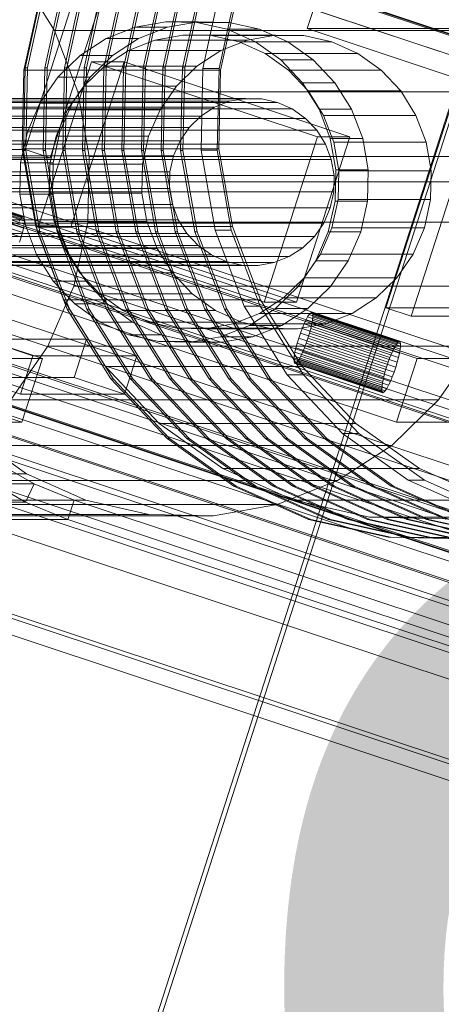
# Model space of a CAD drawing. Header units: millimetres. Extents: x -4395 to 65662, y -65530 to 6847.
# Tile 808 of 1034: x 19997 to 20060, y 2348 to 2495. Entities that reach past the tile are written whole.
import ezdxf

# ---------------------------------------------------------------- set-up
doc = ezdxf.new("R2010")
doc.units = ezdxf.units.MM
doc.layers.add('COTAS_P', color=1, linetype='Continuous', lineweight=0)
doc.layers.add('lateral_C07', color=7, linetype='Continuous', lineweight=0)
doc.dimstyles.new('R19_100', dxfattribs={"dimtxt": 250, "dimasz": 150, "dimexe": 150, "dimexo": 80, "dimgap": 100, "dimtad": 1, "dimtih": 1, "dimtoh": 1, "dimdsep": 46, "dimcen": 0.09, "dimadec": 0, "dimazin": 0, "dimtfac": 1, "dimtdec": 4, "dimtofl": 0, "dimtmove": 0, "dimatfit": 3, "dimfxl": 1, "dimtolj": 1, "dimtzin": 0, "dimarcsym": 0})

# ---------------------------------------------------------------- blocks, each defined once
blk = doc.blocks.new('DIM_R33_4')
at = {"layer": 'COTAS_P'}
for p, q in [((15248.37, 1279.09), (24311.82, 4109.09)), ((24311.82, 4109.09), (24155.23, 4107.34)), ((24311.82, 4109.09), (24182.05, 4021.43)), ((24580.07, 3250), (24311.82, 4109.09)), ((15248.37, 1279.09), (15378.14, 1366.76)), ((15248.37, 1279.09), (15404.97, 1280.85)), ((15516.62, 420), (15248.37, 1279.09))]:
    blk.add_line(p, q, dxfattribs=at)
blk.add_text('9495 P', height=250, rotation=17.3406, dxfattribs=at).set_placement((19750.29, 2789.55))
blk = doc.blocks.new('DIM_R33_19')
at = {"layer": 'COTAS_P'}
for p, q in [((19990.49, 2470.28), (20390.49, 2470.28)), ((20390.49, 2470.28), (20345.49, 2320.28)), ((20390.49, 0), (20390.49, 2470.28)), ((20390.49, 2470.28), (20435.49, 2320.28)), ((20390.49, 0), (20345.49, 150)), ((20390.49, 0), (20435.49, 150)), ((19990.49, 0), (20390.49, 0))]:
    blk.add_line(p, q, dxfattribs=at)
blk.add_text('2470.28 P', height=250, rotation=90, dxfattribs=at).set_placement((20290.49, 1235.14))

msp = doc.modelspace()

# ---------------------------------------------------------------- linework, layer by layer
at = {"layer": 'lateral_C07'}
for p, q in [((19998.082, 2475.115), (20020.139, 2543.545)), ((20023.883, 2542.301), (20001.827, 2473.871)), ((19976.507, 2520.65), (26536.084, 341.372)), ((20051.96, 2451.479), (20074.016, 2519.908)), ((20055.705, 2450.235), (20077.761, 2518.664)), ((26535.165, 338.52), (19975.588, 2517.799)), ((19997.284, 2501.151), (20002.472, 2492.885)), ((26479.053, 360.032), (20031.811, 2501.989)), ((20032.329, 2501.989), (26479.571, 360.032)), ((19998.083, 2487.318), (20000.715, 2499.376)), ((20001.061, 2499.376), (19998.429, 2487.318)), ((20001.019, 2487.318), (20003.651, 2499.376)), ((20003.996, 2499.376), (20001.364, 2487.318)), ((20003.955, 2487.318), (20006.586, 2499.376)), ((20006.932, 2499.376), (20004.3, 2487.318)), ((20006.89, 2487.318), (20009.522, 2499.376)), ((20009.867, 2499.376), (20007.236, 2487.318)), ((20009.826, 2487.318), (20012.458, 2499.376)), ((20012.803, 2499.376), (20010.171, 2487.318)), ((20012.761, 2487.318), (20015.393, 2499.376)), ((20015.739, 2499.376), (20013.107, 2487.318)), ((20015.697, 2487.318), (20018.329, 2499.376)), ((20018.674, 2499.376), (20016.042, 2487.318)), ((20018.633, 2487.318), (20021.264, 2499.376)), ((20021.61, 2499.376), (20018.978, 2487.318)), ((20021.568, 2487.318), (20024.2, 2499.376)), ((20024.545, 2499.376), (20021.914, 2487.318)), ((19997.909, 2486.96), (20000.415, 2498.443)), ((20024.618, 2487.199), (20027.208, 2499.065)), ((20029.626, 2499.065), (20027.036, 2487.199)), ((20029.771, 2498.443), (20027.265, 2486.96)), ((20040.198, 2493.177), (20041.117, 2496.028)), ((20041.117, 2496.028), (26469.636, 360.291)), ((20010.195, 2491.685), (20014.514, 2493.391)), ((20014.514, 2493.391), (20019.077, 2494.208)), ((20019.349, 2493.391), (20014.514, 2493.391)), ((20019.349, 2493.391), (20015.03, 2491.685)), ((20019.077, 2494.208), (20023.71, 2494.106)), ((20023.912, 2494.208), (20019.077, 2494.208)), ((20023.912, 2494.208), (20019.349, 2493.391)), ((20023.71, 2494.106), (20028.235, 2493.088)), ((20028.546, 2494.106), (20023.71, 2494.106)), ((20028.546, 2494.106), (20023.912, 2494.208)), ((20033.07, 2493.088), (20028.546, 2494.106)), ((20002.472, 2492.885), (20005.972, 2483.75)), ((20066.365, 2492.885), (20002.472, 2492.885)), ((20017.462, 2491.465), (20021.645, 2492.214)), ((20021.645, 2492.214), (20025.892, 2492.12)), ((20035.46, 2492.214), (20021.645, 2492.214)), ((20025.892, 2492.12), (20030.04, 2491.187)), ((20039.707, 2492.12), (20025.892, 2492.12)), ((20028.235, 2493.088), (20032.477, 2491.194)), ((20033.07, 2493.088), (20028.235, 2493.088)), ((20035.46, 2492.214), (20031.277, 2491.465)), ((20037.312, 2491.194), (20033.07, 2493.088)), ((20039.707, 2492.12), (20035.46, 2492.214)), ((20043.854, 2491.187), (20039.707, 2492.12)), ((26468.717, 357.44), (20040.198, 2493.177)), ((20040.198, 2493.177), (20100.637, 2493.177)), ((20006.287, 2489.157), (20010.195, 2491.685)), ((20015.03, 2491.685), (20010.195, 2491.685)), ((20015.03, 2491.685), (20011.122, 2489.157)), ((20013.503, 2489.901), (20017.462, 2491.465)), ((20031.277, 2491.465), (20017.462, 2491.465)), ((20031.277, 2491.465), (20027.318, 2489.901)), ((20030.04, 2491.187), (20033.928, 2489.451)), ((20043.854, 2491.187), (20030.04, 2491.187)), ((20032.477, 2491.194), (20036.273, 2488.495)), ((20037.312, 2491.194), (20032.477, 2491.194)), ((20041.108, 2488.495), (20037.312, 2491.194)), ((20047.743, 2489.451), (20043.854, 2491.187)), ((20002.939, 2485.903), (20006.287, 2489.157)), ((20011.122, 2489.157), (20006.287, 2489.157)), ((20011.122, 2489.157), (20007.774, 2485.903)), ((20009.921, 2487.584), (20013.503, 2489.901)), ((20027.318, 2489.901), (20013.503, 2489.901)), ((20027.318, 2489.901), (20023.735, 2487.584)), ((20033.928, 2489.451), (20037.408, 2486.977)), ((20047.743, 2489.451), (20033.928, 2489.451)), ((20051.223, 2486.977), (20047.743, 2489.451)), ((19997.819, 2474.971), (19998.083, 2487.318)), ((19998.429, 2487.318), (19998.083, 2487.318)), ((19998.429, 2487.318), (19998.164, 2474.971)), ((20000.05, 2463.521), (20008.015, 2488.232)), ((20000.755, 2474.971), (20001.019, 2487.318)), ((20001.364, 2487.318), (20001.019, 2487.318)), ((20001.364, 2487.318), (20001.1, 2474.971)), ((20003.69, 2474.971), (20003.955, 2487.318)), ((20004.3, 2487.318), (20003.955, 2487.318)), ((20004.3, 2487.318), (20004.036, 2474.971)), ((20004.885, 2463.521), (20012.85, 2488.232)), ((20006.626, 2474.971), (20006.89, 2487.318)), ((20006.852, 2484.601), (20009.921, 2487.584)), ((20007.236, 2487.318), (20006.89, 2487.318)), ((20007.236, 2487.318), (20006.971, 2474.971)), ((20012.85, 2488.232), (20008.015, 2488.232)), ((20008.015, 2488.232), (20041.715, 2477.036)), ((20009.561, 2474.971), (20009.826, 2487.318)), ((20010.171, 2487.318), (20009.826, 2487.318)), ((20010.171, 2487.318), (20009.907, 2474.971)), ((20023.735, 2487.584), (20009.921, 2487.584)), ((20012.497, 2474.971), (20012.761, 2487.318)), ((20013.107, 2487.318), (20012.761, 2487.318)), ((20013.107, 2487.318), (20012.842, 2474.971)), ((20046.551, 2477.036), (20012.85, 2488.232)), ((20015.433, 2474.971), (20015.697, 2487.318)), ((20016.042, 2487.318), (20015.697, 2487.318)), ((20016.042, 2487.318), (20015.778, 2474.971)), ((20018.368, 2474.971), (20018.633, 2487.318)), ((20018.978, 2487.318), (20018.633, 2487.318)), ((20018.978, 2487.318), (20018.714, 2474.971)), ((20023.735, 2487.584), (20020.667, 2484.601)), ((20021.304, 2474.971), (20021.568, 2487.318)), ((20021.914, 2487.318), (20021.568, 2487.318)), ((20021.914, 2487.318), (20021.649, 2474.971)), ((20036.273, 2488.495), (20039.478, 2485.097)), ((20041.108, 2488.495), (20036.273, 2488.495)), ((20044.313, 2485.097), (20041.108, 2488.495)), ((19997.657, 2475.2), (19997.909, 2486.96)), ((20027.265, 2486.96), (19997.909, 2486.96)), ((20000.282, 2482.049), (20002.939, 2485.903)), ((20007.774, 2485.903), (20002.939, 2485.903)), ((20007.774, 2485.903), (20005.117, 2482.049)), ((20024.358, 2475.047), (20024.618, 2487.199)), ((20027.036, 2487.199), (20024.618, 2487.199)), ((20027.036, 2487.199), (20026.776, 2475.047)), ((20027.265, 2486.96), (20027.013, 2475.2)), ((20037.408, 2486.977), (20040.346, 2483.862)), ((20051.223, 2486.977), (20037.408, 2486.977)), ((20054.16, 2483.862), (20051.223, 2486.977)), ((20004.416, 2481.068), (20006.852, 2484.601)), ((20020.667, 2484.601), (20006.852, 2484.601)), ((20020.667, 2484.601), (20018.231, 2481.068)), ((20039.478, 2485.097), (20041.968, 2481.129)), ((20044.313, 2485.097), (20039.478, 2485.097)), ((20046.803, 2481.129), (20044.313, 2485.097)), ((19998.826, 2287.112), (20062.238, 2483.847)), ((19999.517, 2287.112), (20062.929, 2483.847)), ((20005.972, 2483.75), (20007.649, 2474.097)), ((20069.865, 2483.75), (20005.972, 2483.75)), ((20040.346, 2483.862), (20042.629, 2480.225)), ((20054.16, 2483.862), (20040.346, 2483.862)), ((20056.443, 2480.225), (20054.16, 2483.862)), ((20028.617, 2482.316), (19945.73, 2482.316)), ((20030.994, 2482.742), (19948.107, 2482.742)), ((20033.407, 2482.689), (19950.52, 2482.689)), ((20035.764, 2482.158), (19952.876, 2482.158)), ((19998.416, 2477.743), (20000.282, 2482.049)), ((20005.117, 2482.049), (20000.282, 2482.049)), ((20005.117, 2482.049), (20003.251, 2477.743)), ((20028.617, 2482.316), (20026.368, 2481.428)), ((20030.994, 2482.742), (20028.617, 2482.316)), ((20033.407, 2482.689), (20030.994, 2482.742)), ((20035.764, 2482.158), (20033.407, 2482.689)), ((20037.973, 2481.172), (20035.764, 2482.158)), ((20024.332, 2480.111), (19941.445, 2480.111)), ((20026.368, 2481.428), (19943.48, 2481.428)), ((20037.973, 2481.172), (19955.085, 2481.172)), ((20002.705, 2477.121), (20004.416, 2481.068)), ((20018.231, 2481.068), (20004.416, 2481.068)), ((20018.231, 2481.068), (20016.52, 2477.121)), ((20024.332, 2480.111), (20022.589, 2478.416)), ((20026.368, 2481.428), (20024.332, 2480.111)), ((20039.95, 2479.766), (20037.973, 2481.172)), ((20041.968, 2481.129), (20043.648, 2476.745)), ((20046.803, 2481.129), (20041.968, 2481.129)), ((20042.629, 2480.225), (20044.168, 2476.206)), ((20056.443, 2480.225), (20042.629, 2480.225)), ((20048.483, 2476.745), (20046.803, 2481.129)), ((20057.983, 2476.206), (20056.443, 2480.225)), ((19884.41, 2478.743), (26575.045, 255.924)), ((26579.362, 255.924), (19888.727, 2478.743)), ((19952.619, 2478.743), (26643.254, 255.924)), ((26647.571, 255.924), (19956.936, 2478.743)), ((20039.95, 2479.766), (19957.063, 2479.766)), ((20041.619, 2477.996), (20039.95, 2479.766)), ((20022.589, 2478.416), (19939.701, 2478.416)), ((20041.619, 2477.996), (19958.732, 2477.996)), ((19997.413, 2473.149), (19998.416, 2477.743)), ((19998.416, 2477.743), (20003.251, 2477.743)), ((20001.786, 2472.91), (20002.705, 2477.121)), ((20003.251, 2477.743), (20002.248, 2473.149)), ((20002.705, 2477.121), (20016.52, 2477.121)), ((20016.52, 2477.121), (20015.601, 2472.91)), ((20022.589, 2478.416), (20021.205, 2476.409)), ((20033.751, 2452.325), (20041.715, 2477.036)), ((20046.551, 2477.036), (20038.586, 2452.325)), ((20042.916, 2475.93), (20041.619, 2477.996)), ((20041.715, 2477.036), (20046.551, 2477.036)), ((20021.205, 2476.409), (19938.317, 2476.409)), ((20042.916, 2475.93), (19960.029, 2475.93)), ((20021.205, 2476.409), (20020.233, 2474.166)), ((20043.791, 2473.646), (20042.916, 2475.93)), ((20043.648, 2476.745), (20044.453, 2472.111)), ((20048.483, 2476.745), (20043.648, 2476.745)), ((20044.168, 2476.206), (20044.907, 2471.959)), ((20057.983, 2476.206), (20044.168, 2476.206)), ((20049.288, 2472.111), (20048.483, 2476.745)), ((20058.721, 2471.959), (20057.983, 2476.206)), ((19825.941, 2474.246), (20181.671, 2356.063)), ((20238.656, 2356.063), (19882.927, 2474.246)), ((19937.345, 2474.166), (20020.233, 2474.166)), ((19980.814, 2475.115), (19998.082, 2475.115)), ((19999.67, 2463.617), (19997.657, 2475.2)), ((20027.013, 2475.2), (19997.657, 2475.2)), ((19999.932, 2462.809), (19997.819, 2474.971)), ((19998.164, 2474.971), (19997.819, 2474.971)), ((19998.082, 2475.115), (20001.827, 2473.871)), ((19998.164, 2474.971), (20000.278, 2462.809)), ((20002.868, 2462.809), (20000.755, 2474.971)), ((20001.1, 2474.971), (20000.755, 2474.971)), ((20001.1, 2474.971), (20003.213, 2462.809)), ((20005.804, 2462.809), (20003.69, 2474.971)), ((20004.036, 2474.971), (20003.69, 2474.971)), ((20004.036, 2474.971), (20006.149, 2462.809)), ((20008.739, 2462.809), (20006.626, 2474.971)), ((20006.971, 2474.971), (20006.626, 2474.971)), ((20006.971, 2474.971), (20009.085, 2462.809)), ((20007.649, 2474.097), (20007.44, 2464.297)), ((20071.542, 2474.097), (20007.649, 2474.097)), ((20011.675, 2462.809), (20009.561, 2474.971)), ((20009.907, 2474.971), (20009.561, 2474.971)), ((20009.907, 2474.971), (20012.02, 2462.809)), ((20014.61, 2462.809), (20012.497, 2474.971)), ((20012.842, 2474.971), (20012.497, 2474.971)), ((20012.842, 2474.971), (20014.956, 2462.809)), ((20017.546, 2462.809), (20015.433, 2474.971)), ((20015.778, 2474.971), (20015.433, 2474.971)), ((20015.778, 2474.971), (20017.891, 2462.809)), ((20020.482, 2462.809), (20018.368, 2474.971)), ((20018.714, 2474.971), (20018.368, 2474.971)), ((20018.714, 2474.971), (20020.827, 2462.809)), ((20020.233, 2474.166), (20019.711, 2471.774)), ((20023.417, 2462.809), (20021.304, 2474.971)), ((20021.649, 2474.971), (20021.304, 2474.971)), ((20021.649, 2474.971), (20023.763, 2462.809)), ((20026.438, 2463.078), (20024.358, 2475.047)), ((20026.776, 2475.047), (20024.358, 2475.047)), ((20026.776, 2475.047), (20028.856, 2463.078)), ((20027.013, 2475.2), (20029.026, 2463.617)), ((26573.206, 250.221), (19882.571, 2473.041)), ((19886.889, 2473.041), (26577.524, 250.221)), ((26641.416, 250.221), (19950.781, 2473.041)), ((19955.098, 2473.041), (26645.733, 250.221)), ((20043.791, 2473.646), (19960.904, 2473.646)), ((20001.827, 2473.871), (19984.559, 2473.871)), ((19997.312, 2468.445), (19997.413, 2473.149)), ((20002.248, 2473.149), (19997.413, 2473.149)), ((20001.694, 2468.598), (20001.786, 2472.91)), ((20015.601, 2472.91), (20001.786, 2472.91)), ((20002.248, 2473.149), (20002.147, 2468.445)), ((20015.601, 2472.91), (20015.509, 2468.598)), ((20044.211, 2471.233), (20043.791, 2473.646)), ((20000.659, 2443.928), (19916.408, 2471.918)), ((20019.711, 2471.774), (19936.823, 2471.774)), ((20044.211, 2471.233), (19961.323, 2471.233)), ((19972.357, 2471.918), (20056.609, 2443.928)), ((20066.279, 2443.928), (19982.027, 2471.918)), ((20019.711, 2471.774), (20019.658, 2469.324)), ((20044.158, 2468.783), (20044.211, 2471.233)), ((20044.453, 2472.111), (20044.352, 2467.408)), ((20049.288, 2472.111), (20044.453, 2472.111)), ((20044.907, 2471.959), (20044.814, 2467.647)), ((20058.721, 2471.959), (20044.907, 2471.959)), ((20049.188, 2467.408), (20049.288, 2472.111)), ((20058.629, 2467.647), (20058.721, 2471.959)), ((19881.652, 2470.19), (26572.287, 247.37)), ((26572.978, 247.37), (19882.343, 2470.19)), ((19953.488, 2470.19), (26644.123, 247.37)), ((26644.814, 247.37), (19954.179, 2470.19)), ((20019.658, 2469.324), (19936.771, 2469.324)), ((20044.158, 2468.783), (19961.271, 2468.783)), ((19997.429, 2464.787), (19984.324, 2469.141)), ((19997.629, 2465.003), (19984.523, 2469.357)), ((19997.787, 2465.076), (19984.681, 2469.43)), ((19997.898, 2465.003), (19984.792, 2469.357)), ((19997.916, 2463.963), (19984.811, 2468.317)), ((19997.958, 2464.787), (19984.852, 2469.141)), ((19997.964, 2464.436), (19984.858, 2468.79)), ((19998.117, 2463.812), (19997.312, 2468.445)), ((20002.147, 2468.445), (19997.312, 2468.445)), ((20002.432, 2464.351), (20001.694, 2468.598)), ((20015.509, 2468.598), (20001.694, 2468.598)), ((20002.147, 2468.445), (20002.953, 2463.812)), ((20015.509, 2468.598), (20016.247, 2464.351)), ((20019.658, 2469.324), (20020.077, 2466.911)), ((20043.636, 2466.391), (20044.158, 2468.783)), ((20020.077, 2466.911), (19937.19, 2466.911)), ((19997.669, 2462.729), (19984.563, 2467.084)), ((19997.817, 2463.387), (19984.711, 2467.741)), ((20020.077, 2466.911), (20020.952, 2464.627)), ((20044.352, 2467.408), (20043.35, 2462.814)), ((20044.814, 2467.647), (20043.895, 2463.436)), ((20049.188, 2467.408), (20044.352, 2467.408)), ((20058.629, 2467.647), (20044.814, 2467.647)), ((20048.185, 2462.814), (20049.188, 2467.408)), ((20057.71, 2463.436), (20058.629, 2467.647)), ((20043.636, 2466.391), (19960.748, 2466.391)), ((19997.478, 2462.016), (19984.372, 2466.37)), ((20042.664, 2464.148), (20043.636, 2466.391)), ((20020.952, 2464.627), (19938.065, 2464.627)), ((20042.664, 2464.148), (19959.777, 2464.148)), ((19997.429, 2464.787), (19997.197, 2464.436)), ((19997.629, 2465.003), (19997.429, 2464.787)), ((19997.787, 2465.076), (19997.629, 2465.003)), ((19997.898, 2465.003), (19997.787, 2465.076)), ((19997.817, 2463.387), (19997.916, 2463.963)), ((19997.958, 2464.787), (19997.898, 2465.003)), ((19997.916, 2463.963), (19997.964, 2464.436)), ((19997.964, 2464.436), (19997.958, 2464.787)), ((19999.797, 2459.427), (19998.117, 2463.812)), ((20002.953, 2463.812), (19998.117, 2463.812)), ((20003.972, 2460.332), (20002.432, 2464.351)), ((20016.247, 2464.351), (20002.432, 2464.351)), ((20002.953, 2463.812), (20004.632, 2459.427)), ((20007.44, 2464.297), (20005.351, 2454.728)), ((20071.332, 2464.297), (20007.44, 2464.297)), ((20016.247, 2464.351), (20017.787, 2460.332)), ((20020.952, 2464.627), (20022.249, 2462.56)), ((20041.28, 2462.14), (20042.664, 2464.148)), ((20177.995, 2344.658), (19822.265, 2462.842)), ((19879.251, 2462.842), (20234.98, 2344.658)), ((19913.344, 2462.414), (19997.596, 2434.424)), ((20022.249, 2462.56), (19939.362, 2462.56)), ((20053.545, 2434.424), (19969.294, 2462.414)), ((19978.964, 2462.414), (20063.215, 2434.424)), ((19997.478, 2462.016), (19997.669, 2462.729)), ((19997.669, 2462.729), (19997.817, 2463.387)), ((20003.87, 2452.655), (19999.67, 2463.617)), ((20029.026, 2463.617), (19999.67, 2463.617)), ((20004.342, 2451.299), (19999.932, 2462.809)), ((20000.278, 2462.809), (19999.932, 2462.809)), ((20033.751, 2452.325), (20000.05, 2463.521)), ((20000.05, 2463.521), (20004.885, 2463.521)), ((20000.278, 2462.809), (20004.688, 2451.299)), ((20007.278, 2451.299), (20002.868, 2462.809)), ((20003.213, 2462.809), (20002.868, 2462.809)), ((20003.213, 2462.809), (20007.623, 2451.299)), ((20004.885, 2463.521), (20038.586, 2452.325)), ((20010.214, 2451.299), (20005.804, 2462.809)), ((20006.149, 2462.809), (20005.804, 2462.809)), ((20006.149, 2462.809), (20010.559, 2451.299)), ((20013.149, 2451.299), (20008.739, 2462.809)), ((20009.085, 2462.809), (20008.739, 2462.809)), ((20009.085, 2462.809), (20013.495, 2451.299)), ((20016.085, 2451.299), (20011.675, 2462.809)), ((20012.02, 2462.809), (20011.675, 2462.809)), ((20012.02, 2462.809), (20016.43, 2451.299)), ((20019.02, 2451.299), (20014.61, 2462.809)), ((20014.956, 2462.809), (20014.61, 2462.809)), ((20014.956, 2462.809), (20019.366, 2451.299)), ((20021.956, 2451.299), (20017.546, 2462.809)), ((20017.891, 2462.809), (20017.546, 2462.809)), ((20017.891, 2462.809), (20022.301, 2451.299)), ((20024.892, 2451.299), (20020.482, 2462.809)), ((20020.827, 2462.809), (20020.482, 2462.809)), ((20020.827, 2462.809), (20025.237, 2451.299)), ((20022.249, 2462.56), (20023.919, 2460.79)), ((20027.827, 2451.299), (20023.417, 2462.809)), ((20023.763, 2462.809), (20023.417, 2462.809)), ((20023.763, 2462.809), (20028.173, 2451.299)), ((20030.778, 2451.751), (20026.438, 2463.078)), ((20028.856, 2463.078), (20026.438, 2463.078)), ((20028.856, 2463.078), (20033.195, 2451.751)), ((20029.026, 2463.617), (20033.226, 2452.655)), ((20043.35, 2462.814), (20041.484, 2458.508)), ((20043.895, 2463.436), (20042.185, 2459.489)), ((20048.185, 2462.814), (20043.35, 2462.814)), ((20057.71, 2463.436), (20043.895, 2463.436)), ((20046.319, 2458.508), (20048.185, 2462.814)), ((20055.999, 2459.489), (20057.71, 2463.436)), ((20041.28, 2462.14), (19958.392, 2462.14)), ((19997.252, 2461.275), (19997.478, 2462.016)), ((20039.537, 2460.446), (20041.28, 2462.14)), ((20023.919, 2460.79), (19941.031, 2460.79)), ((20025.896, 2459.385), (19943.008, 2459.385)), ((20039.537, 2460.446), (19956.649, 2460.446)), ((20002.288, 2455.46), (19999.797, 2459.427)), ((20004.632, 2459.427), (19999.797, 2459.427)), ((20006.255, 2456.695), (20003.972, 2460.332)), ((20017.787, 2460.332), (20003.972, 2460.332)), ((20004.632, 2459.427), (20007.123, 2455.46)), ((20017.787, 2460.332), (20020.069, 2456.695)), ((20023.919, 2460.79), (20025.896, 2459.385)), ((20025.896, 2459.385), (20028.105, 2458.398)), ((20037.501, 2459.129), (20039.537, 2460.446)), ((20042.185, 2459.489), (20039.748, 2455.956)), ((20055.999, 2459.489), (20042.185, 2459.489)), ((20053.563, 2455.956), (20055.999, 2459.489)), ((20028.105, 2458.398), (19945.218, 2458.398)), ((20035.252, 2458.241), (19952.364, 2458.241)), ((20037.501, 2459.129), (19954.613, 2459.129)), ((20028.105, 2458.398), (20030.462, 2457.868)), ((20032.875, 2457.815), (20035.252, 2458.241)), ((20035.252, 2458.241), (20037.501, 2459.129)), ((20041.484, 2458.508), (20038.826, 2454.653)), ((20046.319, 2458.508), (20041.484, 2458.508)), ((20043.661, 2454.653), (20046.319, 2458.508)), ((20030.462, 2457.868), (19947.574, 2457.868)), ((20032.875, 2457.815), (19949.987, 2457.815)), ((20009.193, 2453.579), (20006.255, 2456.695)), ((20020.069, 2456.695), (20006.255, 2456.695)), ((20020.069, 2456.695), (20023.007, 2453.579)), ((20030.462, 2457.868), (20032.875, 2457.815)), ((20005.493, 2452.061), (20002.288, 2455.46)), ((20007.123, 2455.46), (20002.288, 2455.46)), ((20007.123, 2455.46), (20010.328, 2452.061)), ((20039.748, 2455.956), (20036.68, 2452.973)), ((20053.563, 2455.956), (20039.748, 2455.956)), ((20050.495, 2452.973), (20053.563, 2455.956)), ((19961.172, 2454.378), (20082.869, 2413.947)), ((20103.591, 2413.947), (19981.894, 2454.378)), ((20005.351, 2454.728), (20001.463, 2445.756)), ((20069.243, 2454.728), (20005.351, 2454.728)), ((20012.673, 2451.106), (20009.193, 2453.579)), ((20023.007, 2453.579), (20009.193, 2453.579)), ((20023.007, 2453.579), (20026.487, 2451.106)), ((20038.826, 2454.653), (20035.479, 2451.4)), ((20043.661, 2454.653), (20038.826, 2454.653)), ((20040.314, 2451.4), (20043.661, 2454.653)), ((20010.095, 2442.736), (20003.87, 2452.655)), ((20033.226, 2452.655), (20003.87, 2452.655)), ((20009.289, 2449.363), (20005.493, 2452.061)), ((20010.328, 2452.061), (20005.493, 2452.061)), ((20010.328, 2452.061), (20014.124, 2449.363)), ((20036.68, 2452.973), (20033.098, 2450.655)), ((20033.226, 2452.655), (20039.451, 2442.736)), ((20038.586, 2452.325), (20033.751, 2452.325)), ((20050.495, 2452.973), (20036.68, 2452.973)), ((20046.912, 2450.655), (20050.495, 2452.973)), ((20010.879, 2440.883), (20004.342, 2451.299)), ((20004.688, 2451.299), (20004.342, 2451.299)), ((20004.688, 2451.299), (20011.225, 2440.883)), ((20013.815, 2440.883), (20007.278, 2451.299)), ((20007.623, 2451.299), (20007.278, 2451.299)), ((20007.623, 2451.299), (20014.16, 2440.883)), ((20016.75, 2440.883), (20010.214, 2451.299)), ((20010.559, 2451.299), (20010.214, 2451.299)), ((20010.559, 2451.299), (20017.096, 2440.883)), ((20016.561, 2449.369), (20012.673, 2451.106)), ((20026.487, 2451.106), (20012.673, 2451.106)), ((20019.686, 2440.883), (20013.149, 2451.299)), ((20013.495, 2451.299), (20013.149, 2451.299)), ((20013.495, 2451.299), (20020.031, 2440.883)), ((20022.622, 2440.883), (20016.085, 2451.299)), ((20016.43, 2451.299), (20016.085, 2451.299)), ((20016.43, 2451.299), (20022.967, 2440.883)), ((20025.557, 2440.883), (20019.02, 2451.299)), ((20019.366, 2451.299), (20019.02, 2451.299)), ((20019.366, 2451.299), (20025.903, 2440.883)), ((20028.493, 2440.883), (20021.956, 2451.299)), ((20022.301, 2451.299), (20021.956, 2451.299)), ((20022.301, 2451.299), (20028.838, 2440.883)), ((20031.428, 2440.883), (20024.892, 2451.299)), ((20025.237, 2451.299), (20024.892, 2451.299)), ((20025.237, 2451.299), (20031.774, 2440.883)), ((20026.487, 2451.106), (20030.375, 2449.369)), ((20034.364, 2440.883), (20027.827, 2451.299)), ((20028.173, 2451.299), (20027.827, 2451.299)), ((20028.173, 2451.299), (20034.709, 2440.883)), ((20033.098, 2450.655), (20029.139, 2449.092)), ((20037.211, 2441.501), (20030.778, 2451.751)), ((20033.195, 2451.751), (20030.778, 2451.751)), ((20035.479, 2451.4), (20031.571, 2448.871)), ((20046.912, 2450.655), (20033.098, 2450.655)), ((20033.195, 2451.751), (20039.629, 2441.501)), ((20040.314, 2451.4), (20035.479, 2451.4)), ((20036.406, 2448.871), (20040.314, 2451.4)), ((20040.491, 2450.481), (20040.691, 2450.697)), ((20040.691, 2450.697), (20040.849, 2450.77)), ((20053.796, 2446.343), (20040.691, 2450.697)), ((20040.849, 2450.77), (20040.96, 2450.697)), ((20053.955, 2446.416), (20040.849, 2450.77)), ((20040.96, 2450.697), (20041.02, 2450.481)), ((20054.066, 2446.343), (20040.96, 2450.697)), ((20042.953, 2449.092), (20046.912, 2450.655)), ((20055.705, 2450.235), (20051.96, 2451.479)), ((20051.96, 2451.479), (20069.228, 2451.479)), ((20013.531, 2447.469), (20009.289, 2449.363)), ((20014.124, 2449.363), (20009.289, 2449.363)), ((20014.124, 2449.363), (20018.366, 2447.469)), ((20020.708, 2448.436), (20016.561, 2449.369)), ((20030.375, 2449.369), (20016.561, 2449.369)), ((20029.139, 2449.092), (20024.955, 2448.343)), ((20042.953, 2449.092), (20029.139, 2449.092)), ((20030.375, 2449.369), (20034.523, 2448.436)), ((20038.77, 2448.343), (20042.953, 2449.092)), ((20039.73, 2449.08), (20040.002, 2449.656)), ((20040.002, 2449.656), (20040.259, 2450.129)), ((20053.107, 2445.302), (20040.002, 2449.656)), ((20040.259, 2450.129), (20040.491, 2450.481)), ((20053.364, 2445.775), (20040.259, 2450.129)), ((20053.597, 2446.126), (20040.491, 2450.481)), ((20040.978, 2449.656), (20040.879, 2449.08)), ((20041.026, 2450.129), (20040.978, 2449.656)), ((20054.084, 2445.302), (20040.978, 2449.656)), ((20041.02, 2450.481), (20041.026, 2450.129)), ((20054.126, 2446.126), (20041.02, 2450.481)), ((20054.132, 2445.775), (20041.026, 2450.129)), ((20072.973, 2450.235), (20055.705, 2450.235)), ((19972.059, 2447.985), (20112.479, 2401.333)), ((20134.928, 2401.333), (19994.508, 2447.985)), ((20024.955, 2448.343), (20020.708, 2448.436)), ((20034.523, 2448.436), (20020.708, 2448.436)), ((20038.77, 2448.343), (20024.955, 2448.343)), ((20031.571, 2448.871), (20027.252, 2447.166)), ((20036.406, 2448.871), (20031.571, 2448.871)), ((20032.087, 2447.166), (20036.406, 2448.871)), ((20034.523, 2448.436), (20038.77, 2448.343)), ((20038.933, 2446.968), (20039.185, 2447.71)), ((20039.185, 2447.71), (20039.454, 2448.423)), ((20052.291, 2443.356), (20039.185, 2447.71)), ((20039.454, 2448.423), (20039.73, 2449.08)), ((20052.56, 2444.069), (20039.454, 2448.423)), ((20052.836, 2444.726), (20039.73, 2449.08)), ((20040.54, 2447.71), (20040.314, 2446.968)), ((20040.731, 2448.423), (20040.54, 2447.71)), ((20053.646, 2443.356), (20040.54, 2447.71)), ((20040.879, 2449.08), (20040.731, 2448.423)), ((20053.836, 2444.069), (20040.731, 2448.423)), ((20053.984, 2444.726), (20040.879, 2449.08)), ((20007.258, 2446.81), (19991.717, 2446.81)), ((19991.717, 2446.81), (19999.206, 2444.322)), ((20005.42, 2441.108), (20007.258, 2446.81)), ((20014.747, 2444.322), (20007.258, 2446.81)), ((20018.055, 2446.451), (20013.531, 2447.469)), ((20018.366, 2447.469), (20013.531, 2447.469)), ((20022.688, 2446.348), (20018.055, 2446.451)), ((20022.89, 2446.451), (20018.055, 2446.451)), ((20018.366, 2447.469), (20022.89, 2446.451)), ((20027.252, 2447.166), (20022.688, 2446.348)), ((20027.523, 2446.348), (20022.688, 2446.348)), ((20022.89, 2446.451), (20027.523, 2446.348)), ((20032.087, 2447.166), (20027.252, 2447.166)), ((20027.523, 2446.348), (20032.087, 2447.166)), ((20038.516, 2445.513), (20038.707, 2446.227)), ((20038.707, 2446.227), (20038.933, 2446.968)), ((20051.813, 2441.872), (20038.707, 2446.227)), ((20038.933, 2446.968), (20052.039, 2442.614)), ((20040.062, 2446.227), (20039.793, 2445.513)), ((20040.314, 2446.968), (20040.062, 2446.227)), ((20053.168, 2441.872), (20040.062, 2446.227)), ((20053.42, 2442.614), (20040.314, 2446.968)), ((20053.796, 2446.343), (20053.597, 2446.126)), ((20053.955, 2446.416), (20053.796, 2446.343)), ((20054.066, 2446.343), (20053.955, 2446.416)), ((20054.126, 2446.126), (20054.066, 2446.343)), ((20001.463, 2445.756), (19995.926, 2437.726)), ((20065.356, 2445.756), (20001.463, 2445.756)), ((20038.269, 2444.28), (20038.368, 2444.856)), ((20038.368, 2444.856), (20038.516, 2445.513)), ((20051.474, 2440.502), (20038.368, 2444.856)), ((20051.622, 2441.159), (20038.516, 2445.513)), ((20039.517, 2444.856), (20039.246, 2444.28)), ((20039.793, 2445.513), (20039.517, 2444.856)), ((20052.623, 2440.502), (20039.517, 2444.856)), ((20052.899, 2441.159), (20039.793, 2445.513)), ((20052.836, 2444.726), (20052.56, 2444.069)), ((20053.107, 2445.302), (20052.836, 2444.726)), ((20053.364, 2445.775), (20053.107, 2445.302)), ((20053.597, 2446.126), (20053.364, 2445.775)), ((20053.836, 2444.069), (20053.984, 2444.726)), ((20053.984, 2444.726), (20054.084, 2445.302)), ((20054.084, 2445.302), (20054.132, 2445.775)), ((20054.132, 2445.775), (20054.126, 2446.126)), ((20059.819, 2437.726), (20065.356, 2445.756)), ((19990.989, 2443.928), (20000.659, 2443.928)), ((19997.368, 2438.619), (19999.206, 2444.322)), ((20000.659, 2443.928), (19997.596, 2434.424)), ((19999.206, 2444.322), (20014.747, 2444.322)), ((20014.747, 2444.322), (20012.909, 2438.619)), ((20038.221, 2443.807), (20038.269, 2444.28)), ((20038.227, 2443.456), (20038.221, 2443.807)), ((20051.327, 2439.453), (20038.221, 2443.807)), ((20038.287, 2443.24), (20038.227, 2443.456)), ((20051.333, 2439.102), (20038.227, 2443.456)), ((20051.374, 2439.926), (20038.269, 2444.28)), ((20038.398, 2443.167), (20038.287, 2443.24)), ((20051.393, 2438.886), (20038.287, 2443.24)), ((20038.556, 2443.24), (20038.398, 2443.167)), ((20038.756, 2443.456), (20038.556, 2443.24)), ((20051.662, 2438.886), (20038.556, 2443.24)), ((20038.988, 2443.807), (20038.756, 2443.456)), ((20051.862, 2439.102), (20038.756, 2443.456)), ((20039.246, 2444.28), (20038.988, 2443.807)), ((20052.094, 2439.453), (20038.988, 2443.807)), ((20052.351, 2439.926), (20039.246, 2444.28)), ((20052.291, 2443.356), (20052.039, 2442.614)), ((20052.56, 2444.069), (20052.291, 2443.356)), ((20053.42, 2442.614), (20053.646, 2443.356)), ((20053.545, 2434.424), (20056.609, 2443.928)), ((20053.646, 2443.356), (20053.836, 2444.069)), ((20056.609, 2443.928), (20066.279, 2443.928)), ((20018.108, 2434.24), (20010.095, 2442.736)), ((20039.451, 2442.736), (20010.095, 2442.736)), ((20051.504, 2438.813), (20038.398, 2443.167)), ((20039.451, 2442.736), (20047.464, 2434.24)), ((20051.813, 2441.872), (20051.622, 2441.159)), ((20052.039, 2442.614), (20051.813, 2441.872)), ((20052.899, 2441.159), (20053.168, 2441.872)), ((20053.168, 2441.872), (20053.42, 2442.614)), ((19997.368, 2438.619), (19989.879, 2441.108)), ((19989.879, 2441.108), (20005.42, 2441.108)), ((20005.42, 2441.108), (20012.909, 2438.619)), ((20019.292, 2431.963), (20010.879, 2440.883)), ((20011.225, 2440.883), (20010.879, 2440.883)), ((20011.225, 2440.883), (20019.637, 2431.963)), ((20022.228, 2431.963), (20013.815, 2440.883)), ((20014.16, 2440.883), (20013.815, 2440.883)), ((20014.16, 2440.883), (20022.573, 2431.963)), ((20025.163, 2431.963), (20016.75, 2440.883)), ((20017.096, 2440.883), (20016.75, 2440.883)), ((20017.096, 2440.883), (20025.509, 2431.963)), ((20028.099, 2431.963), (20019.686, 2440.883)), ((20020.031, 2440.883), (20019.686, 2440.883)), ((20020.031, 2440.883), (20028.444, 2431.963)), ((20031.034, 2431.963), (20022.622, 2440.883)), ((20022.967, 2440.883), (20022.622, 2440.883)), ((20022.967, 2440.883), (20031.38, 2431.963)), ((20033.97, 2431.963), (20025.557, 2440.883)), ((20025.903, 2440.883), (20025.557, 2440.883)), ((20025.903, 2440.883), (20034.315, 2431.963)), ((20036.906, 2431.963), (20028.493, 2440.883)), ((20028.838, 2440.883), (20028.493, 2440.883)), ((20028.838, 2440.883), (20037.251, 2431.963)), ((20039.841, 2431.963), (20031.428, 2440.883)), ((20031.774, 2440.883), (20031.428, 2440.883)), ((20031.774, 2440.883), (20040.187, 2431.963)), ((20042.777, 2431.963), (20034.364, 2440.883)), ((20034.709, 2440.883), (20034.364, 2440.883)), ((20034.709, 2440.883), (20043.122, 2431.963)), ((20045.49, 2432.722), (20037.211, 2441.501)), ((20039.629, 2441.501), (20037.211, 2441.501)), ((20039.629, 2441.501), (20047.908, 2432.722)), ((20051.474, 2440.502), (20051.374, 2439.926)), ((20051.622, 2441.159), (20051.474, 2440.502)), ((20052.351, 2439.926), (20052.623, 2440.502)), ((20052.623, 2440.502), (20052.899, 2441.159)), ((20051.374, 2439.926), (20051.327, 2439.453)), ((20051.327, 2439.453), (20051.333, 2439.102)), ((20051.333, 2439.102), (20051.393, 2438.886)), ((20051.393, 2438.886), (20051.504, 2438.813)), ((20051.504, 2438.813), (20051.662, 2438.886)), ((20051.662, 2438.886), (20051.862, 2439.102)), ((20051.862, 2439.102), (20052.094, 2439.453)), ((20052.094, 2439.453), (20052.351, 2439.926)), ((20109.416, 2391.829), (19968.996, 2438.48)), ((19991.445, 2438.48), (20131.864, 2391.829)), ((20059.819, 2437.726), (19995.926, 2437.726)), ((20012.909, 2438.619), (19997.368, 2438.619)), ((20052.845, 2430.948), (20059.819, 2437.726)), ((20076.742, 2394.939), (19955.045, 2435.37)), ((19975.767, 2435.37), (20097.464, 2394.939)), ((19997.596, 2434.424), (19987.926, 2434.424)), ((20063.215, 2434.424), (20053.545, 2434.424)), ((20027.598, 2427.494), (20018.108, 2434.24)), ((20047.464, 2434.24), (20018.108, 2434.24)), ((20047.464, 2434.24), (20056.954, 2427.494)), ((19990.374, 2432.326), (19998.283, 2426.705)), ((20029.257, 2424.88), (20019.292, 2431.963)), ((20019.637, 2431.963), (20019.292, 2431.963)), ((20019.637, 2431.963), (20029.603, 2424.88)), ((20032.193, 2424.88), (20022.228, 2431.963)), ((20022.573, 2431.963), (20022.228, 2431.963)), ((20022.573, 2431.963), (20032.538, 2424.88)), ((20035.129, 2424.88), (20025.163, 2431.963)), ((20025.509, 2431.963), (20025.163, 2431.963)), ((20025.509, 2431.963), (20035.474, 2424.88)), ((20038.064, 2424.88), (20028.099, 2431.963)), ((20028.444, 2431.963), (20028.099, 2431.963)), ((20028.444, 2431.963), (20038.409, 2424.88)), ((20041, 2424.88), (20031.034, 2431.963)), ((20031.38, 2431.963), (20031.034, 2431.963)), ((20031.38, 2431.963), (20041.345, 2424.88)), ((20043.935, 2424.88), (20033.97, 2431.963)), ((20034.315, 2431.963), (20033.97, 2431.963)), ((20034.315, 2431.963), (20044.281, 2424.88)), ((20046.871, 2424.88), (20036.906, 2431.963)), ((20037.251, 2431.963), (20036.906, 2431.963)), ((20037.251, 2431.963), (20047.216, 2424.88)), ((20049.807, 2424.88), (20039.841, 2431.963)), ((20040.187, 2431.963), (20039.841, 2431.963)), ((20040.187, 2431.963), (20050.152, 2424.88)), ((20052.742, 2424.88), (20042.777, 2431.963)), ((20043.122, 2431.963), (20042.777, 2431.963)), ((20043.122, 2431.963), (20053.087, 2424.88)), ((20055.297, 2425.751), (20045.49, 2432.722)), ((20047.908, 2432.722), (20045.49, 2432.722)), ((20047.908, 2432.722), (20057.715, 2425.751)), ((20052.845, 2430.948), (19988.953, 2430.948)), ((20044.703, 2425.681), (20052.845, 2430.948)), ((19999.415, 2425.194), (19993.801, 2428.402)), ((20038.203, 2422.758), (20027.598, 2427.494)), ((20056.954, 2427.494), (20027.598, 2427.494)), ((20056.954, 2427.494), (20067.559, 2422.758)), ((19998.283, 2426.705), (19934.39, 2426.705)), ((20044.703, 2425.681), (19980.811, 2425.681)), ((19992.186, 2425.889), (19998.137, 2422.489)), ((19998.283, 2426.705), (20007.12, 2422.758)), ((20035.706, 2422.127), (20044.703, 2425.681)), ((20066.256, 2420.857), (20055.297, 2425.751)), ((20057.715, 2425.751), (20055.297, 2425.751)), ((20057.715, 2425.751), (20068.673, 2420.857)), ((19938.976, 2425.194), (19999.415, 2425.194)), ((19999.415, 2425.194), (19998.137, 2422.489)), ((20005.393, 2422.758), (19999.415, 2425.194)), ((20040.392, 2419.907), (20029.257, 2424.88)), ((20029.603, 2424.88), (20029.257, 2424.88)), ((20029.603, 2424.88), (20040.738, 2419.907)), ((20043.328, 2419.907), (20032.193, 2424.88)), ((20032.538, 2424.88), (20032.193, 2424.88)), ((20032.538, 2424.88), (20043.673, 2419.907)), ((20046.263, 2419.907), (20035.129, 2424.88)), ((20035.474, 2424.88), (20035.129, 2424.88)), ((20035.474, 2424.88), (20046.609, 2419.907)), ((20049.199, 2419.907), (20038.064, 2424.88)), ((20038.409, 2424.88), (20038.064, 2424.88)), ((20038.409, 2424.88), (20049.544, 2419.907)), ((20052.135, 2419.907), (20041, 2424.88)), ((20041.345, 2424.88), (20041, 2424.88)), ((20041.345, 2424.88), (20052.48, 2419.907)), ((20055.07, 2419.907), (20043.935, 2424.88)), ((20044.281, 2424.88), (20043.935, 2424.88)), ((20044.281, 2424.88), (20055.416, 2419.907)), ((20058.006, 2419.907), (20046.871, 2424.88)), ((20047.216, 2424.88), (20046.871, 2424.88)), ((20047.216, 2424.88), (20058.351, 2419.907)), ((20060.941, 2419.907), (20049.807, 2424.88)), ((20050.152, 2424.88), (20049.807, 2424.88)), ((20050.152, 2424.88), (20061.287, 2419.907)), ((20063.877, 2419.907), (20052.742, 2424.88)), ((20053.087, 2424.88), (20052.742, 2424.88)), ((20053.087, 2424.88), (20064.222, 2419.907)), ((20007.12, 2422.758), (19943.228, 2422.758)), ((20005.393, 2422.758), (19944.954, 2422.758)), ((19944.954, 2422.758), (26504.531, 243.48)), ((20004.474, 2419.907), (20005.393, 2422.758)), ((26564.97, 243.48), (20005.393, 2422.758)), ((20007.12, 2422.758), (20016.546, 2420.637)), ((20049.514, 2420.213), (20038.203, 2422.758)), ((20067.559, 2422.758), (20038.203, 2422.758)), ((19998.137, 2422.489), (19937.698, 2422.489)), ((20035.706, 2422.127), (19971.813, 2422.127)), ((19998.137, 2422.489), (20004.474, 2419.907)), ((20026.198, 2420.424), (20035.706, 2422.127)), ((26503.612, 240.628), (19944.035, 2419.907)), ((19944.035, 2419.907), (20004.474, 2419.907)), ((20016.546, 2420.637), (19952.653, 2420.637)), ((20026.198, 2420.424), (19962.305, 2420.424)), ((20004.474, 2419.907), (26564.051, 240.628)), ((20016.546, 2420.637), (20026.198, 2420.424)), ((20052.269, 2417.235), (20040.392, 2419.907)), ((20040.738, 2419.907), (20040.392, 2419.907)), ((20040.738, 2419.907), (20052.614, 2417.235)), ((20055.204, 2417.235), (20043.328, 2419.907)), ((20043.673, 2419.907), (20043.328, 2419.907)), ((20043.673, 2419.907), (20055.55, 2417.235)), ((20058.14, 2417.235), (20046.263, 2419.907)), ((20046.609, 2419.907), (20046.263, 2419.907)), ((20046.609, 2419.907), (20058.485, 2417.235)), ((20061.075, 2417.235), (20049.199, 2419.907)), ((20049.544, 2419.907), (20049.199, 2419.907)), ((20061.096, 2419.958), (20049.514, 2420.213)), ((20078.87, 2420.213), (20049.514, 2420.213)), ((20049.544, 2419.907), (20061.421, 2417.235)), ((20064.011, 2417.235), (20052.135, 2419.907)), ((20052.48, 2419.907), (20052.135, 2419.907)), ((20052.48, 2419.907), (20064.356, 2417.235)), ((20066.947, 2417.235), (20055.07, 2419.907)), ((20055.416, 2419.907), (20055.07, 2419.907)), ((20055.416, 2419.907), (20067.292, 2417.235)), ((20069.882, 2417.235), (20058.006, 2419.907)), ((20058.351, 2419.907), (20058.006, 2419.907)), ((20058.351, 2419.907), (20070.228, 2417.235)), ((20064.43, 2416.966), (20052.269, 2417.235)), ((20052.614, 2417.235), (20052.269, 2417.235)), ((20052.614, 2417.235), (20064.776, 2416.966)), ((20067.366, 2416.966), (20055.204, 2417.235)), ((20055.55, 2417.235), (20055.204, 2417.235)), ((20055.55, 2417.235), (20067.711, 2416.966)), ((20070.302, 2416.966), (20058.14, 2417.235)), ((20058.485, 2417.235), (20058.14, 2417.235)), ((20058.485, 2417.235), (20070.647, 2416.966))]:
    msp.add_line(p, q, dxfattribs=at)

# ---------------------------------------------------------------- dimensions: what is measured, and where the dimension line sits
at = {"layer": 'COTAS_P'}
for p1, p2, distance, picture, middle in [((15516.618, 420), (24580.067, 3250), 900, 'DIM_R33_4', (19780.096, 2694.095)), ((19990.491, 0), (19990.491, 2470.278), -400, 'DIM_R33_19', (20390.491, 1235.139))]:
    dim = msp.add_aligned_dim(p1=p1, p2=p2, distance=distance, text='<> P', dimstyle='R19_100', dxfattribs=at)
    dim.commit()
    dim.dimension.update_dxf_attribs({"geometry": picture, "text_midpoint": middle})

doc.saveas('drawing.dxf')
